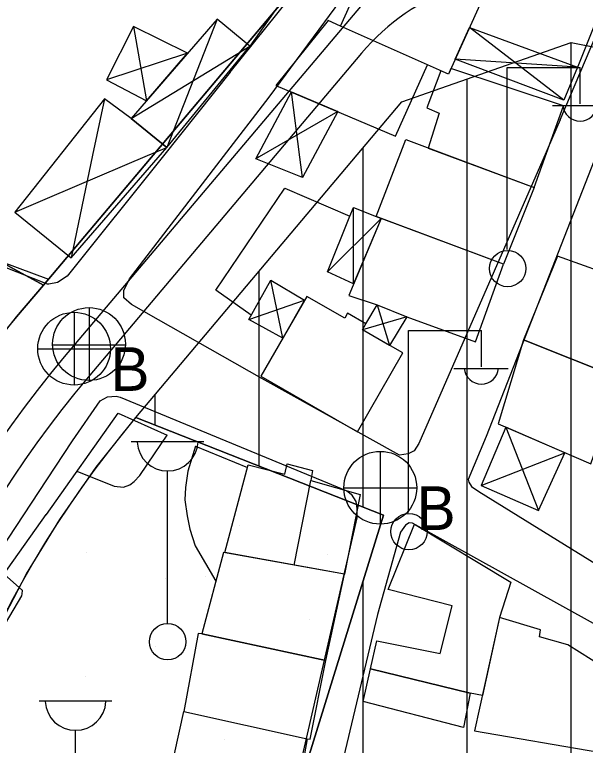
# Model space of a CAD drawing. Extents: x 417997 to 421451, y 4451742 to 4455216.
# Drawn here: x 419151.9 to 419206.8, y 4452992.2 to 4453062.5 of the extents above; entities that cross this region are included whole.
import ezdxf

# ---------------------------------------------------------------- set-up
doc = ezdxf.new("R2010")
doc.units = 0
for name, color, linetype in [('ADA', 7, 'Continuous'), ('ADAKENARI', 7, 'Continuous'), ('B_Betonzemin', 7, 'Continuous'), ('B_Mesken', 7, 'Continuous'), ('B_Sundurma', 7, 'Continuous'), ('B_Teras', 7, 'Continuous'), ('Default', 7, 'Continuous'), ('KALDIRIM', 7, 'Continuous'), ('O_Park_Bahce', 7, 'Continuous'), ('PL_AYA_PARK_DINLENME', 7, 'Continuous'), ('PL_KON_MEV_350', 7, 'Continuous'), ('PL_SAY_ORTAOGRETIM', 7, 'Continuous'), ('S_Cad_Sok_Lambasi', 7, 'Continuous'), ('S_Elektrik_Diregi', 7, 'Continuous'), ('S_Rogar_Kapagi', 7, 'Continuous'), ('S_Rogar_Kapagi_Buski', 7, 'Continuous'), ('Sinir_Duvar_tek_tarafa_ait', 7, 'Continuous'), ('TR_ORTAYOGUNKONUT', 7, 'Continuous'), ('TR_PARKALANI', 7, 'Continuous'), ('Yol_Sose', 7, 'Continuous')]:
    doc.layers.add(name, color=color, linetype=linetype)

# ---------------------------------------------------------------- blocks, each defined once
blk = doc.blocks.new('POINT_DISPLAY')
at = {"layer": 'Default'}
blk.add_line((0, 0), (0, 0), dxfattribs=at)

msp = doc.modelspace()

# ---------------------------------------------------------------- linework, layer by layer
at = {"layer": 'ADA'}
for p, q in [((419154.645, 4453036.476), (419139.075, 4453044.969)), ((419154.645, 4453036.476), (419139.075, 4453044.969)), ((419187.355, 4453014.338), (419163.538, 4453023.756)), ((419187.355, 4453014.338), (419163.538, 4453023.756)), ((419166.334, 4452946.426), (419187.355, 4453014.338)), ((419166.334, 4452946.426), (419187.355, 4453014.338))]:
    msp.add_line(p, q, dxfattribs=at)
at = {"layer": 'ADAKENARI'}
for p, q in [((419183.327, 4453070.477), (419154.645, 4453036.476)), ((419183.327, 4453070.477), (419154.645, 4453036.476)), ((419189.133, 4453054.097), (419205.392, 4453059.806)), ((419189.133, 4453054.097), (419205.392, 4453059.806)), ((419205.392, 4453059.806), (419235.442, 4453053.881)), ((419205.392, 4453059.806), (419235.442, 4453053.881)), ((419163.539, 4453023.756), (419189.133, 4453054.097)), ((419163.539, 4453023.756), (419189.133, 4453054.097)), ((419154.645, 4453036.476), (419152.073, 4453033.428)), ((419154.645, 4453036.476), (419152.073, 4453033.428))]:
    msp.add_line(p, q, dxfattribs=at)
for centre, radius in [((419239.972, 4452959.278), 114.998), ((419239.972, 4452959.278), 114.998), ((419239.974, 4452959.277), 100), ((419239.974, 4452959.277), 100)]:
    msp.add_arc(centre, radius, 139.84982, 178.48545, dxfattribs=at)
at = {"layer": 'B_Betonzemin'}
for points in [[(419157.872, 4453018.57), (419161.458, 4453017.134), (419162.347, 4453017.028), (419162.975, 4453017.271), (419163.394, 4453017.584), (419163.919, 4453018.159), (419165.32, 4453020.232), (419166.55, 4453022.046)], [(419169.283, 4453020.995), (419168.526, 4453018.589), (419168.312, 4453017.02), (419168.255, 4453015.817), (419168.459, 4453014.282), (419168.734, 4453013.008), (419169.251, 4453011.385), (419171.234, 4453008.007)]]:
    msp.add_lwpolyline(points, dxfattribs=at)
at = {"layer": 'B_Mesken'}
for points in [[(419188.173, 4453068.543), (419188.415, 4453069.526), (419198.597, 4453068.304), (419196.745, 4453063.729), (419193.589, 4453056.78), (419183.21, 4453061.39), (419186.528, 4453068.727)], [(419183.21, 4453061.39), (419182.03, 4453061.918), (419177.014, 4453055.691), (419188.494, 4453050.802), (419191.599, 4453057.664)], [(419191.517, 4453053.529), (419192.695, 4453053.002), (419191.659, 4453049.66), (419201.835, 4453045.857), (419204.654, 4453053.716), (419193.831, 4453057.313), (419193.589, 4453056.78), (419192.87, 4453057.1)], [(419189.488, 4453050.471), (419201.835, 4453045.857), (419198.905, 4453038.482), (419186.639, 4453043.066)], [(419187.117, 4453042.887), (419184.02, 4453035.482), (419186.733, 4453034.587), (419189.604, 4453033.417), (419196.216, 4453031.026), (419198.905, 4453038.482)], [(419204.081, 4453039.253), (419200.832, 4453031.214), (419210.16, 4453027.488), (419213.667, 4453035.954), (419208.464, 4453037.943), (419208.376, 4453037.728)], [(419175.557, 4453027.71), (419184.86, 4453022.367), (419189.213, 4453029.948), (419185.322, 4453032.183), (419185.655, 4453032.764), (419183.897, 4453033.774), (419183.621, 4453033.293), (419179.968, 4453035.39)], [(419210.16, 4453027.488), (419200.832, 4453031.214), (419198.369, 4453023.121), (419207.279, 4453019.272)], [(419172.081, 4453010.74), (419174.329, 4453019.188), (419177.865, 4453018.279), (419178.094, 4453019.285), (419180.537, 4453018.656), (419180.365, 4453017.668), (419185.113, 4453016.323), (419183.597, 4453008.661)], [(419169.891, 4453002.93), (419181.803, 4453000.361), (419183.597, 4453008.661), (419171.962, 4453010.762)], [(419196.119, 4452993.611), (419208.065, 4452991.562), (419209.158, 4452997.245), (419208.725, 4452997.349), (419208.439, 4452999.759), (419205.068, 4453001.862), (419202.368, 4453002.629), (419202.457, 4453003.322), (419198.511, 4453004.508)], [(419180.013, 4452992.826), (419180.31, 4452992.789), (419181.803, 4453000.361), (419169.891, 4453002.93), (419169.54, 4453002.969), (419168.159, 4452995.463)], [(419168.159, 4452995.463), (419180.013, 4452992.826), (419179.148, 4452987.958), (419176.656, 4452988.517), (419175.865, 4452985.07), (419166.365, 4452987.305)]]:
    msp.add_lwpolyline(points, close=True, dxfattribs=at)
at = {"layer": 'B_Sundurma'}
for p, q in [((419171.352, 4453062.056), (419166.531, 4453049.722)), ((419163.328, 4453061.344), (419164.551, 4453054.209)), ((419204.699, 4453054.258), (419195.622, 4453061.256)), ((419163.076, 4453052.508), (419174.486, 4453059.472)), ((419168.508, 4453058.775), (419160.733, 4453056.22)), ((419206.013, 4453057.427), (419194.243, 4453058.221)), ((419179.321, 4453048.771), (419178.499, 4453055.059)), ((419160.519, 4453054.391), (419159.387, 4453048.984)), ((419182.947, 4453053.164), (419175.414, 4453048.813)), ((419164.665, 4453048.928), (419166.531, 4453049.722)), ((419155.259, 4453044.921), (419164.665, 4453048.928)), ((419159.387, 4453048.984), (419157.321, 4453039.114)), ((419175.414, 4453048.813), (419175.082, 4453048.621)), ((419179.577, 4453046.811), (419179.321, 4453048.771)), ((419151.9, 4453043.491), (419155.259, 4453044.921)), ((419184.484, 4453036.592), (419184.463, 4453043.95)), ((419181.966, 4453037.762), (419187.117, 4453042.887)), ((419177.661, 4453031.372), (419176.532, 4453036.938)), ((419174.399, 4453033.169), (419179.753, 4453035.016)), ((419186.733, 4453034.587), (419187.94, 4453030.679)), ((419189.604, 4453033.417), (419185.322, 4453032.183)), ((419199.115, 4453022.799), (419202.262, 4453014.789)), ((419196.751, 4453017.205), (419204.795, 4453020.345))]:
    msp.add_line(p, q, dxfattribs=at)
for points in [[(419171.352, 4453062.056), (419163.076, 4453052.508), (419166.531, 4453049.722), (419174.486, 4453059.472)], [(419168.508, 4453058.775), (419163.328, 4453061.344), (419160.733, 4453056.22), (419164.551, 4453054.209)], [(419206.013, 4453057.427), (419204.699, 4453054.258), (419194.243, 4453058.221), (419195.622, 4453061.256)], [(419182.947, 4453053.164), (419179.577, 4453046.811), (419175.082, 4453048.621), (419178.499, 4453055.059)], [(419163.076, 4453052.508), (419160.519, 4453054.391), (419151.9, 4453043.491), (419157.321, 4453039.114), (419166.531, 4453049.722)], [(419184.484, 4453036.592), (419181.966, 4453037.762), (419184.11, 4453043.119), (419184.463, 4453043.95), (419186.639, 4453043.066), (419187.117, 4453042.887)], [(419177.661, 4453031.372), (419174.399, 4453033.169), (419176.532, 4453036.938), (419179.753, 4453035.016)], [(419185.655, 4453032.764), (419186.733, 4453034.587), (419189.604, 4453033.417), (419187.94, 4453030.679), (419185.322, 4453032.183)], [(419199.115, 4453022.799), (419196.751, 4453017.205), (419202.262, 4453014.789), (419204.795, 4453020.345)]]:
    msp.add_lwpolyline(points, close=True, dxfattribs=at)
at = {"layer": 'B_Teras'}
for points in [[(419196.745, 4453063.729), (419193.589, 4453056.78), (419183.21, 4453061.39), (419186.528, 4453068.727), (419194.95, 4453067.785), (419193.791, 4453064.866)], [(419178.776, 4453009.532), (419180.365, 4453017.668), (419185.113, 4453016.323), (419183.597, 4453008.661)], [(419190.337, 4453013.474), (419199.606, 4453007.896), (419198.511, 4453004.508), (419196.861, 4452996.991), (419195.689, 4452997.234), (419186.111, 4452999.549), (419186.722, 4453002.271), (419192.815, 4453001.024), (419193.959, 4453005.612), (419187.802, 4453007.188)], [(419186.111, 4452999.549), (419195.689, 4452997.234), (419195.051, 4452993.92), (419185.39, 4452996.424)]]:
    msp.add_lwpolyline(points, close=True, dxfattribs=at)
at = {"layer": 'KALDIRIM'}
for p, q in [((419192.183, 4453071.671), (419156.662, 4453029.566)), ((419192.183, 4453071.671), (419156.662, 4453029.566)), ((419185.239, 4453058.785), (419158.951, 4453027.621)), ((419185.239, 4453058.785), (419158.951, 4453027.621))]:
    msp.add_line(p, q, dxfattribs=at)
for centre, radius, start, end in [((419201.409, 4453045.145), 21.155, 78.84551, 139.85094), ((419201.409, 4453045.145), 21.155, 78.84551, 139.85094), ((419239.976, 4452959.28), 109.001, 139.84789, 174.5032), ((419239.976, 4452959.28), 109.001, 139.84789, 174.5032), ((419239.974, 4452959.275), 106, 139.85094, 174.37368), ((419239.974, 4452959.275), 106, 139.85094, 174.37368)]:
    msp.add_arc(centre, radius, start, end, dxfattribs=at)
at = {"layer": 'O_Park_Bahce'}
msp.add_lwpolyline([(419137.324, 4452966.227), (419139.401, 4452966.387), (419139.548, 4452966.621), (419138.756, 4452977.796), (419138.782, 4452977.994), (419141.248, 4452982.125), (419141.514, 4452982.954), (419141.248, 4452987.044), (419141.282, 4452987.461), (419141.557, 4452987.951), (419152.584, 4453006.592), (419152.61, 4453006.77), (419152.641, 4453007.108), (419150.871, 4453008.684)], dxfattribs=at)
at = {"layer": 'PL_AYA_PARK_DINLENME'}
msp.add_lwpolyline([(419140.009, 4452961.92), (419140.359, 4452968.039), (419141.083, 4452974.126), (419142.178, 4452980.156), (419143.641, 4452986.108), (419145.466, 4452991.959), (419147.646, 4452997.688), (419150.172, 4453003.272), (419153.036, 4453008.691), (419156.227, 4453013.924), (419159.732, 4453018.952), (419163.539, 4453023.756), (419163.538, 4453023.756), (419187.355, 4453014.338), (419166.334, 4452946.426), (419139.641, 4452947.996)], close=True, dxfattribs=at)
msp.add_lwpolyline([(419140.009, 4452961.92), (419140.359, 4452968.039), (419141.083, 4452974.126), (419142.178, 4452980.156), (419143.641, 4452986.108), (419145.466, 4452991.959), (419147.646, 4452997.688), (419150.172, 4453003.272), (419153.036, 4453008.691), (419156.227, 4453013.924), (419159.732, 4453018.952), (419163.539, 4453023.756), (419163.538, 4453023.756), (419187.355, 4453014.338), (419166.334, 4452946.426), (419139.641, 4452947.996)], close=True, dxfattribs=at)
at = {"layer": 'PL_KON_MEV_350'}
for points in [[(419135.391, 4452787.233), (419139.641, 4452947.996), (419166.334, 4452946.426), (419187.355, 4453014.338), (419163.538, 4453023.756), (419163.539, 4453023.756), (419189.133, 4453054.097), (419205.392, 4453059.806), (419235.442, 4453053.881), (419229.153, 4453037.371), (419259.796, 4453026.004), (419268.199, 4453043.302), (419296.653, 4453034.642), (419293.317, 4453023.624), (419257.841, 4452906.471), (419231.013, 4452817.876)], [(419115.662, 4452894.206), (419123.365, 4452899.906), (419125.015, 4452962.317), (419125.417, 4452969.354), (419126.249, 4452976.353), (419127.509, 4452983.288), (419129.191, 4452990.133), (419131.29, 4452996.862), (419133.796, 4453003.45), (419136.702, 4453009.871), (419139.995, 4453016.103), (419143.664, 4453022.121), (419147.695, 4453027.903), (419152.073, 4453033.428), (419154.645, 4453036.476), (419139.075, 4453044.969), (419117.291, 4453046.386)]]:
    msp.add_lwpolyline(points, dxfattribs=at)
at = {"layer": 'PL_SAY_ORTAOGRETIM'}
msp.add_lwpolyline([(419117.291, 4453046.386), (419139.075, 4453044.969), (419154.645, 4453036.476), (419183.327, 4453070.477), (419191.386, 4453087.989), (419197.343, 4453124.46), (419161.479, 4453129.666), (419118.18, 4453129.375)], dxfattribs=at)
msp.add_lwpolyline([(419117.291, 4453046.386), (419139.075, 4453044.969), (419154.645, 4453036.476), (419183.327, 4453070.477), (419191.386, 4453087.989), (419197.343, 4453124.46), (419161.479, 4453129.666), (419118.18, 4453129.375)], dxfattribs=at)
at = {"layer": 'S_Cad_Sok_Lambasi'}
for p, q in [((419163.093, 4453021.421), (419170.093, 4453021.421)), ((419166.593, 4453003.921), (419166.593, 4453018.596)), ((419154.241, 4452996.475), (419161.241, 4452996.475)), ((419157.741, 4452978.975), (419157.741, 4452993.65))]:
    msp.add_line(p, q, dxfattribs=at)
msp.add_circle((419166.593, 4453002.171), 1.75, dxfattribs=at)
for centre in [(419166.593, 4453021.525), (419157.741, 4452996.579)]:
    msp.add_arc(centre, 2.929, 183.298, 356.90719, dxfattribs=at)
at = {"layer": 'S_Elektrik_Diregi'}
for p, q in [((419199.256, 4453039.902), (419199.256, 4453057.402)), ((419199.256, 4453057.402), (419206.256, 4453057.402)), ((419206.256, 4453053.902), (419206.256, 4453057.402)), ((419203.596, 4453053.762), (419208.846, 4453053.762)), ((419189.764, 4453014.603), (419189.764, 4453032.103)), ((419189.764, 4453032.103), (419196.764, 4453032.103)), ((419196.764, 4453028.603), (419196.764, 4453032.103)), ((419194.104, 4453028.463), (419199.355, 4453028.463))]:
    msp.add_line(p, q, dxfattribs=at)
for centre in [(419199.292, 4453038.067), (419189.8, 4453012.767)]:
    msp.add_circle(centre, 1.75, dxfattribs=at)
for centre in [(419206.257, 4453053.915), (419196.765, 4453028.616)]:
    msp.add_arc(centre, 1.658, 184.83843, 355.14641, dxfattribs=at)
at = {"layer": 'S_Rogar_Kapagi'}
for p, q in [((419159.088, 4453027.276), (419159.088, 4453034.276)), ((419155.518, 4453030.741), (419162.518, 4453030.741))]:
    msp.add_line(p, q, dxfattribs=at)
msp.add_circle((419159.035, 4453030.805), 3.5, dxfattribs=at)
at = {"layer": 'S_Rogar_Kapagi_Buski'}
for p, q in [((419157.604, 4453033.86), (419157.604, 4453026.86)), ((419154.104, 4453030.36), (419161.104, 4453030.36)), ((419187.045, 4453020.485), (419187.045, 4453013.485)), ((419183.545, 4453016.985), (419190.545, 4453016.985))]:
    msp.add_line(p, q, dxfattribs=at)
for centre in [(419157.604, 4453030.36), (419187.045, 4453016.985)]:
    msp.add_circle(centre, 3.5, dxfattribs=at)
at = {"layer": 'Sinir_Duvar_tek_tarafa_ait'}
for points in [[(419182.163, 4453070.34), (419174.486, 4453059.472)], [(419198.178, 4453067.269), (419209.186, 4453066.237), (419209.401, 4453065.942), (419205.912, 4453057.182)], [(419174.638, 4453033.59), (419171.229, 4453035.985), (419177.869, 4453045.794), (419184.11, 4453043.119)], [(419155.173, 4453037.026), (419144.709, 4453040.901)], [(419154.934, 4453014.422), (419161.834, 4453024.164), (419166.55, 4453022.046)], [(419169.283, 4453020.995), (419174.262, 4453018.935)], [(419150.732, 4453008.488), (419154.931, 4453014.418)], [(419154.931, 4453014.418), (419154.932, 4453014.419)], [(419154.932, 4453014.419), (419154.934, 4453014.422)]]:
    msp.add_lwpolyline(points, dxfattribs=at)
at = {"layer": 'TR_ORTAYOGUNKONUT'}
for p, q in [((419205.391, 4452880.464), (419205.391, 4453059.805)), ((419205.391, 4452880.464), (419205.391, 4453059.805)), ((419195.391, 4452885.735), (419195.391, 4453056.294)), ((419195.391, 4452885.735), (419195.391, 4453056.294)), ((419185.391, 4453015.115), (419185.391, 4453049.66)), ((419185.391, 4453015.115), (419185.391, 4453049.66)), ((419175.391, 4453019.069), (419175.391, 4453037.806)), ((419175.391, 4453019.069), (419175.391, 4453037.806)), ((419165.391, 4453023.023), (419165.391, 4453025.952)), ((419165.391, 4453023.023), (419165.391, 4453025.952)), ((419185.391, 4452886.289), (419185.391, 4453007.993)), ((419185.391, 4452886.289), (419185.391, 4453007.993))]:
    msp.add_line(p, q, dxfattribs=at)
at = {"layer": 'Yol_Sose'}
for points in [[(419172.608, 4453056.955), (419183.972, 4453071.089), (419185.137, 4453072.352), (419185.783, 4453072.709), (419186.02, 4453072.778), (419186.184, 4453072.802), (419186.473, 4453072.818), (419197.333, 4453072.109), (419197.538, 4453072.214), (419197.724, 4453072.342), (419197.738, 4453072.44), (419197.849, 4453072.692), (419198.958, 4453080.87)], [(419176.352, 4453054.539), (419186.975, 4453068.949), (419187.207, 4453069.157), (419187.547, 4453069.301), (419187.654, 4453069.336), (419188.014, 4453069.381), (419201.822, 4453068.354)], [(419204.355, 4453052.381), (419210.209, 4453066.22), (419210.394, 4453066.641), (419210.4, 4453066.717), (419210.378, 4453066.977), (419210.365, 4453066.992), (419210.271, 4453067.131), (419210.237, 4453067.14), (419201.822, 4453068.354)], [(419172.608, 4453056.955), (419166.19, 4453048.911)], [(419171.98, 4453048.85), (419176.352, 4453054.539)], [(419204.355, 4453052.381), (419202.668, 4453048.524)], [(419166.188, 4453048.91), (419156.941, 4453037.322), (419155.997, 4453036.73), (419155.171, 4453036.581)], [(419202.667, 4453048.522), (419190.744, 4453021.254), (419190.305, 4453020.539), (419189.728, 4453020.243), (419188.89, 4453020.123), (419175.652, 4453027.478), (419163.128, 4453034.605), (419162.397, 4453035.252), (419162.382, 4453035.951), (419162.926, 4453037.067), (419171.979, 4453048.848)], [(419166.19, 4453048.911), (419166.188, 4453048.91)], [(419171.979, 4453048.848), (419171.98, 4453048.85)], [(419207.603, 4453048.47), (419197.223, 4453021.922), (419195.499, 4453017.768), (419195.55, 4453017.524), (419195.828, 4453017.104), (419196.525, 4453016.632), (419211.645, 4453007.266), (419212.203, 4453007.3), (419213.112, 4453007.753), (419214.234, 4453009.095), (419216.469, 4453014.68), (419227.464, 4453040.523), (419230.704, 4453048.223)], [(419202.668, 4453048.524), (419202.667, 4453048.522)], [(419155.169, 4453036.58), (419155.036, 4453036.557), (419144.893, 4453040.572)], [(419155.17, 4453036.581), (419155.169, 4453036.58)], [(419155.171, 4453036.581), (419155.17, 4453036.581)], [(419154.97, 4453017.734), (419157.445, 4453021.48), (419160.108, 4453025.348), (419160.824, 4453025.713), (419161.644, 4453025.799), (419162.027, 4453025.711), (419183.827, 4453016.671), (419184.244, 4453016.374), (419184.678, 4453015.675), (419184.78, 4453014.995), (419184.777, 4453014.088), (419180.018, 4452993.265), (419169.404, 4452947.226), (419160.753, 4452909.75), (419159.657, 4452905.024), (419159.166, 4452904.345), (419158.747, 4452904.206), (419153.759, 4452904.632)], [(419149.787, 4453009.891), (419154.967, 4453017.729)], [(419154.967, 4453017.729), (419154.968, 4453017.731)], [(419154.968, 4453017.731), (419154.97, 4453017.734)], [(419207.897, 4452987.391), (419209.322, 4452996.028), (419209.469, 4452998.384), (419208.974, 4453001.561), (419208.333, 4453003.046), (419207.534, 4453003.937), (419190.136, 4453013.585), (419189.822, 4453013.603), (419189.455, 4453013.376), (419188.999, 4453012.696), (419186.775, 4453004.776), (419182.405, 4452986.458)]]:
    msp.add_lwpolyline(points, dxfattribs=at)

# ---------------------------------------------------------------- block references
at = {"layer": 'TR_PARKALANI', "xscale": 0.1, "yscale": 0.10000000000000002}
for p in [(419166.878, 4453022.308), (419166.878, 4453022.308), (419173.539, 4453013.328), (419173.539, 4453013.328), (419158.767, 4453010.723), (419158.767, 4453010.723), (419182, 4453010.532), (419182, 4453010.532), (419166.359, 4453008.213), (419166.359, 4453008.213), (419170.225, 4453008.458), (419170.225, 4453008.458), (419180.199, 4453004.348), (419180.199, 4453004.348), (419165.427, 4453001.744), (419165.427, 4453001.744), (419158.734, 4452998.816), (419158.734, 4452998.816), (419172.088, 4452992.764), (419172.088, 4452992.764)]:
    msp.add_blockref('POINT_DISPLAY', p, dxfattribs=at)

# ---------------------------------------------------------------- texts
at = {"layer": 'S_Rogar_Kapagi_Buski'}
for p in [(419161.104, 4453026.296), (419190.545, 4453012.92)]:
    msp.add_text('B', height=4.2, dxfattribs=at).set_placement(p)

doc.saveas('drawing.dxf')
